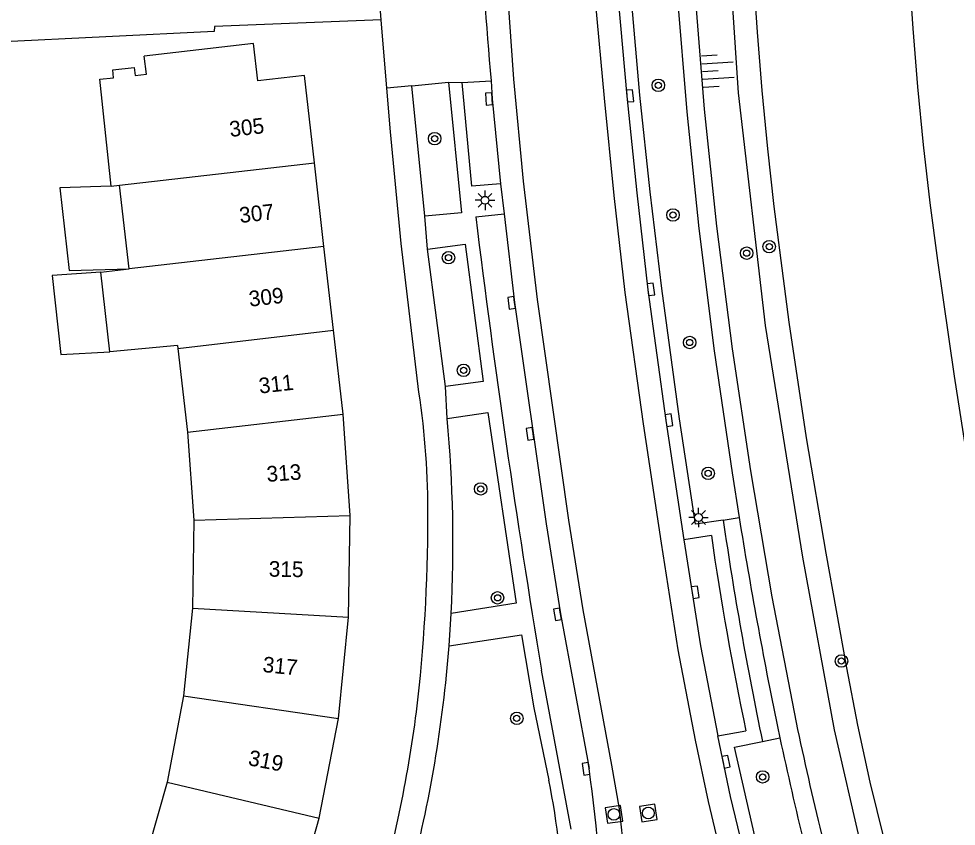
# Model space of a CAD drawing. Extents: x 124000 to 128010, y 398999 to 403000.
# Drawn here: x 127595.8 to 127655.9, y 399649.9 to 399701.7 of the extents above; entities that cross this region are included whole.
import ezdxf

# ---------------------------------------------------------------- set-up
doc = ezdxf.new("R2010")
doc.units = 0
for name, color, linetype in [('gg-afsc-erfafscheiding', 7, 'Continuous'), ('gg-anno-huisnummerreeks BGT', 7, 'Continuous'), ('gg-bbg-gedigitaliseerde bebouwing', 7, 'Continuous'), ('gg-bbg-hoofdgebouw', 7, 'Continuous'), ('gg-bbg-luifel en loopbrug', 7, 'Continuous'), ('gg-bbg-tussenscheiding', 7, 'Continuous'), ('gg-knt-verharding', 7, 'Continuous'), ('gg-knt-verharding nz', 7, 'Continuous'), ('gg-kntw-beschoeiing', 7, 'Continuous'), ('gt-grn-groengrens', 7, 'Continuous'), ('gt-grn-weggrens', 7, 'Continuous'), ('gt-symb-boom', 7, 'Continuous'), ('gt-symb-kolk', 7, 'Continuous'), ('gt-symb-lichtmast', 7, 'Continuous'), ('gt-symb-rioolschacht', 7, 'Continuous'), ('gt-symb-talud symbool', 7, 'Continuous')]:
    doc.layers.add(name, color=color, linetype=linetype)

# ---------------------------------------------------------------- blocks, each defined once
blk = doc.blocks.new('gt0-BOOM')
at = {"layer": 'gt-symb-boom'}
for radius in [0.4, 0.2]:
    blk.add_circle((0, 0), radius, dxfattribs=at)
blk = doc.blocks.new('gt0-KOLK')
at = {"layer": 'gt-symb-kolk'}
blk.add_lwpolyline([(0, 0), (0.375, 0), (0.375, 0.4), (-0.375, 0.4), (-0.375, 0), (0, 0)], dxfattribs=at)
blk = doc.blocks.new('gt0-TALUD_1')
at = {"layer": 'gt-symb-talud symbool'}
for p, q in [((-1, -1), (-1, 0)), ((-0.5, -2), (-0.5, 0)), ((0, -1), (0, 0)), ((0.5, -2), (0.5, 0)), ((1, -1), (1, 0))]:
    blk.add_line(p, q, dxfattribs=at)
blk = doc.blocks.new('gt0-RS')
at = {"layer": 'gt-symb-rioolschacht'}
blk.add_lwpolyline([(-0.5, -0.5), (0.5, -0.5), (0.5, 0.5), (-0.5, 0.5)], close=True, dxfattribs=at)
blk.add_circle((0, 0), 0.375, dxfattribs=at)
blk = doc.blocks.new('gt0-LMAST')
at = {"layer": 'gt-symb-lichtmast'}
for p, q in [((-0.005, 0.246), (-0.005, 0.621)), ((-0.182, 0.173), (-0.447, 0.438)), ((0.172, 0.173), (0.437, 0.438)), ((-0.255, -0.004), (-0.63, -0.004)), ((-0.182, -0.181), (-0.447, -0.446)), ((-0.005, -0.254), (-0.005, -0.629)), ((0.437, -0.446), (0.172, -0.181)), ((0.245, -0.004), (0.62, -0.004))]:
    blk.add_line(p, q, dxfattribs=at)
blk.add_circle((-0.005, -0.004), 0.25, dxfattribs=at)

msp = doc.modelspace()

# ---------------------------------------------------------------- linework, layer by layer
at = {"layer": 'gg-afsc-erfafscheiding'}
msp.add_line((127608.369, 399700.852), (127587.018, 399699.798), dxfattribs=at)
at = {"layer": 'gg-bbg-gedigitaliseerde bebouwing'}
for p, q in [((127601.775, 399690.937), (127602.309, 399690.999)), ((127602.923, 399685.636), (127602.309, 399690.999)), ((127601.095, 399685.427), (127602.923, 399685.636)), ((127601.679, 399680.334), (127601.095, 399685.427)), ((127606.016, 399680.733), (127601.679, 399680.334)), ((127606.016, 399680.733), (127606.037, 399680.546)), ((127606.037, 399680.546), (127606.65, 399675.171)), ((127606.65, 399675.171), (127607.062, 399669.538)), ((127607.062, 399669.538), (127606.979, 399663.894)), ((127606.979, 399663.894), (127606.398, 399658.283)), ((127606.398, 399658.283), (127605.345, 399652.734)), ((127605.345, 399652.734), (127603.817, 399647.301))]:
    msp.add_line(p, q, dxfattribs=at)
at = {"layer": 'gg-bbg-hoofdgebouw'}
for p, q in [((127615.4, 399687.081), (127614.787, 399692.436)), ((127616.016, 399681.706), (127615.4, 399687.081)), ((127616.631, 399676.33), (127616.016, 399681.706)), ((127617.083, 399669.836), (127616.631, 399676.33)), ((127616.98, 399663.312), (127617.083, 399669.836)), ((127616.33, 399656.819), (127616.98, 399663.312)), ((127615.095, 399650.422), (127616.33, 399656.819)), ((127613.297, 399644.163), (127615.095, 399650.422))]:
    msp.add_line(p, q, dxfattribs=at)
for points in [[(127611.165, 399697.693), (127610.892, 399700.078), (127603.888, 399699.276)], [(127601.775, 399690.937), (127601.045, 399697.808), (127601.919, 399697.896), (127601.871, 399698.391), (127603.244, 399698.551), (127603.297, 399698.043), (127604.023, 399698.119), (127603.888, 399699.276)], [(127614.787, 399692.436), (127614.146, 399698.035), (127611.165, 399697.693)]]:
    msp.add_lwpolyline(points, dxfattribs=at)
at = {"layer": 'gg-bbg-luifel en loopbrug'}
for points in [[(127601.775, 399690.937), (127598.478, 399690.825), (127599.078, 399685.531), (127602.923, 399685.636)], [(127601.095, 399685.427), (127597.982, 399685.214), (127598.545, 399680.157), (127601.679, 399680.334)]]:
    msp.add_lwpolyline(points, dxfattribs=at)
at = {"layer": 'gg-bbg-tussenscheiding'}
for p, q in [((127602.309, 399690.999), (127614.787, 399692.436)), ((127615.4, 399687.081), (127602.923, 399685.636)), ((127606.037, 399680.546), (127616.016, 399681.706)), ((127606.65, 399675.171), (127616.631, 399676.33)), ((127607.062, 399669.538), (127617.083, 399669.836)), ((127606.979, 399663.894), (127616.98, 399663.312)), ((127606.398, 399658.283), (127616.33, 399656.819)), ((127605.345, 399652.734), (127615.095, 399650.422))]:
    msp.add_line(p, q, dxfattribs=at)
at = {"layer": 'gg-knt-verharding'}
for p, q in [((127619.431, 399697.216), (127619.054, 399701.601)), ((127624.262, 399697.578), (127626.102, 399697.684)), ((127621.032, 399697.373), (127623.383, 399697.604)), ((127621.853, 399689.011), (127621.032, 399697.373)), ((127626.712, 399691.084), (127626.944, 399689.174)), ((127625.123, 399688.985), (127626.944, 399689.174)), ((127623.181, 399678.097), (127622.026, 399686.914)), ((127640.216, 399668.549), (127638.447, 399668.271)), ((127631.233, 399649.723), (127629.34, 399659.912)), ((127644.445, 399656.318), (127644.602, 399655.583)), ((127640.623, 399655.711), (127642.433, 399656.032))]:
    msp.add_line(p, q, dxfattribs=at)
for points in [[(127643.888, 399788.235), (127642.727, 399781.857), (127641.438, 399772.952), (127640.623, 399766.482), (127639.79, 399758.53), (127639.116, 399750.562), (127638.633, 399742.649), (127638.346, 399734.726), (127638.291, 399727.005), (127638.421, 399719.285), (127638.704, 399711.329), (127639.157, 399703.381), (127639.763, 399695.868), (127640.546, 399688.371), (127641.548, 399680.522), (127642.721, 399672.697), (127644.09, 399664.613), (127645.65, 399656.563)], [(127633.366, 399719.351), (127633.479, 399715.164), (127633.773, 399709.164), (127634.237, 399702.934), (127634.808, 399696.713), (127635.437, 399690.506), (127636.141, 399684.307), (127637.301, 399675.913), (127638.447, 399668.271)], [(127635.105, 399702.922), (127638.035, 399703.214), (127638.645, 399695.713), (127639.42, 399688.228), (127640.401, 399680.382), (127641.547, 399672.558), (127641.996, 399669.703)], [(127640.973, 399669.538), (127639.203, 399669.27), (127638.169, 399676.03), (127637.037, 399684.383), (127636.296, 399690.578), (127635.638, 399696.782), (127635.105, 399702.922)], [(127619.054, 399701.601), (127608.377, 399701.187), (127608.369, 399700.852)], [(127621.487, 399677.738), (127620.347, 399687.257), (127619.671, 399694.426), (127619.431, 399697.216)], [(127623.383, 399697.604), (127624.203, 399689.241), (127621.853, 399689.011)], [(127626.712, 399691.084), (127624.874, 399690.938), (127624.262, 399697.578)], [(127622.026, 399686.914), (127624.448, 399687.232), (127625.604, 399678.414), (127623.181, 399678.097)], [(127623.289, 399676.04), (127625.89, 399676.431), (127627.716, 399664.223), (127623.552, 399663.551)], [(127623.419, 399661.478), (127628.05, 399662.175), (127628.851, 399657.509), (127629.795, 399652.87)], [(127642.715, 399645.958), (127642.376, 399647.937), (127641.439, 399651.821), (127640.623, 399655.711)], [(127642.991, 399649.285), (127641.691, 399654.984), (127643.49, 399655.344)]]:
    msp.add_lwpolyline(points, dxfattribs=at)
for centre, radius, start, end in [((128023.757, 399731.765), 399.113, 181.78538, 184.89851), ((128294.038, 399771.168), 673.944, 187.004258, 189.501979), ((127570.654, 399670.094), 51.405, 359.55337, 8.55207), ((127537.453, 399667.985), 86.213, 357.05186, 5.36092), ((127517.862, 399669.579), 104.195, 353.19952, 0.0627), ((127872.316, 399703.241), 233.785, 188.2889, 191.82238), ((127965.59, 399721.993), 327.792, 189.17919, 191.5578), ((127826.962, 399695.17), 188.634, 188.1131, 191.97492), ((127537.53, 399668.252), 86.156, 345.40347, 355.49032), ((127535.046, 399668.509), 87.011, 343.87135, 352.55909), ((127885.239, 399706.785), 244.796, 191.83877, 195.27594), ((127883.091, 399706.89), 243.946, 192.14112, 195.44299), ((127587.962, 399644.045), 42.754, 0.50212, 11.91177)]:
    msp.add_arc(centre, radius, start, end, dxfattribs=at)
at = {"layer": 'gg-knt-verharding nz'}
for points in [[(127626.289, 399719.334), (127626.501, 399713.303), (127627.061, 399704.501), (127627.547, 399697.803), (127628.152, 399691.261), (127629.053, 399683.676), (127631.061, 399669.523), (127631.99, 399663.777), (127633.82, 399653.83), (127634.305, 399651.024), (127634.633, 399648.083), (127634.796, 399644.961), (127634.792, 399641.839), (127634.711, 399640.371)], [(127641.931, 399640.011), (127641.803, 399642), (127641.464, 399644.68), (127640.955, 399647.644), (127640.024, 399651.502), (127639.201, 399655.426), (127638.094, 399661.226), (127637.014, 399668.05), (127635.866, 399675.706), (127634.702, 399684.126), (127633.995, 399690.351), (127633.365, 399696.574), (127632.792, 399702.814), (127632.326, 399709.075), (127632.03, 399715.109), (127631.916, 399719.347)], [(127626.102, 399697.684), (127626.166, 399696.541), (127626.712, 399691.084)], [(127626.944, 399689.174), (127627.615, 399683.489), (127629.627, 399669.305), (127630.561, 399663.53), (127632.384, 399653.619)], [(127638.447, 399668.271), (127639.523, 399661.475), (127640.623, 399655.711)]]:
    msp.add_lwpolyline(points, dxfattribs=at)
msp.add_arc((127529.672, 399639.355), 103.698, 1.37214, 7.90637, dxfattribs=at)
at = {"layer": 'gg-kntw-beschoeiing'}
for points in [[(127656.954, 399671.375), (127655.783, 399678.766), (127654.716, 399686.173), (127654.236, 399689.883), (127653.814, 399693.601), (127653.45, 399697.32), (127653.142, 399701.045), (127652.641, 399708.503), (127652.26, 399715.965), (127652.127, 399719.699), (127652.048, 399723.434), (127652.038, 399730.914), (127652.22, 399738.391), (127652.596, 399746.373), (127650.76, 399748.73), (127650.875, 399750.712), (127651.296, 399755.688), (127651.797, 399760.656), (127652.678, 399768.093), (127653.171, 399771.805), (127653.714, 399775.51), (127654.946, 399782.883), (127656.338, 399790.228)], [(127642.558, 399712.04), (127642.705, 399708.292), (127642.903, 399704.546), (127643.153, 399700.803), (127643.456, 399697.064), (127643.813, 399693.344), (127644.227, 399689.63), (127645.182, 399682.217), (127646.296, 399674.807), (127647.548, 399667.42), (127648.87, 399660.061), (127649.584, 399656.392), (127650.379, 399652.739), (127651.256, 399649.102), (127652.214, 399645.485), (127654.235, 399638.281), (127656.345, 399631.11), (127658.554, 399623.97), (127660.733, 399617.316), (127663.768, 399615.67), (127664.443, 399615.917)]]:
    msp.add_lwpolyline(points, dxfattribs=at)
at = {"layer": 'gt-grn-groengrens'}
for p, q in [((127640.973, 399669.538), (127641.996, 399669.703)), ((127643.49, 399655.344), (127644.602, 399655.583))]:
    msp.add_line(p, q, dxfattribs=at)
msp.add_lwpolyline([(127666.158, 399614.947), (127663.648, 399614.029), (127659.481, 399616.288), (127652.799, 399637.847), (127649.801, 399648.738), (127648.115, 399656.088), (127646.07, 399667.164), (127643.695, 399682.016), (127641.961, 399696.934), (127641.207, 399708.206), (127641.009, 399713.243)], dxfattribs=at)
at = {"layer": 'gt-grn-weggrens'}
for p, q in [((127619.054, 399701.601), (127618.941, 399703.365)), ((127621.032, 399697.373), (127619.431, 399697.216)), ((127623.383, 399697.604), (127624.262, 399697.578)), ((127622.026, 399686.914), (127621.853, 399689.011)), ((127623.289, 399676.04), (127623.181, 399678.097)), ((127623.419, 399661.478), (127623.552, 399663.551))]:
    msp.add_line(p, q, dxfattribs=at)

# ---------------------------------------------------------------- block references
at = {"layer": 'gt-symb-boom'}
for p in [(127636.815, 399697.406), (127622.492, 399693.987), (127637.759, 399689.098), (127643.924, 399687.069), (127642.48, 399686.65), (127623.376, 399686.354), (127638.827, 399680.922), (127624.343, 399679.142), (127640.014, 399672.535), (127625.441, 399671.537), (127626.52, 399664.553), (127648.549, 399660.503), (127627.751, 399656.83), (127643.502, 399653.077)]:
    msp.add_blockref('gt0-BOOM', p, dxfattribs=at)
at = {"layer": 'gt-symb-kolk'}
for p, rotation in [((127634.808, 399696.713), -84.48902304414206), ((127626.166, 399696.541), 93.2116257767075), ((127636.141, 399684.307), -82.81812146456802), ((127627.615, 399683.489), 97.23872650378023), ((127637.301, 399675.913), -81.78079075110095), ((127628.795, 399675.096), 98.2758928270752), ((127638.988, 399664.88), -80.97080115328), ((127630.561, 399663.53), 99.61302586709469), ((127640.964, 399654.011), -78.28547478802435), ((127632.384, 399653.619), 97.75742578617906)]:
    msp.add_blockref('gt0-KOLK', p, dxfattribs=dict(at, rotation=rotation))
at = {"layer": 'gt-symb-lichtmast'}
msp.add_blockref('gt0-LMAST', (127625.724, 399690.043), dxfattribs=at)
at = {"layer": 'gt-symb-lichtmast', "rotation": 90}
msp.add_blockref('gt0-LMAST', (127639.388, 399669.713), dxfattribs=at)
at = {"layer": 'gt-symb-rioolschacht'}
for p, rotation in [((127633.975, 399650.672), 98.39757257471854), ((127636.18, 399650.76), -81.489065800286)]:
    msp.add_blockref('gt0-RS', p, dxfattribs=dict(at, rotation=rotation))
at = {"layer": 'gt-symb-talud symbool', "xscale": 1.0001799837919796, "yscale": 1.0001799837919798, "rotation": 93.78359025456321}
msp.add_blockref('gt0-TALUD_1', (127639.646, 399698.268), dxfattribs=at)

# ---------------------------------------------------------------- texts
at = {"layer": 'gg-anno-huisnummerreeks BGT'}
for s, rotation, p in [('305', 6.5, (127609.398, 399694.093)), ('307', 6.5, (127610.03, 399688.577)), ('309', 6.5, (127610.644, 399683.215)), ('311', 6.5, (127611.282, 399677.643)), ('313', 4, (127611.754, 399671.986)), ('315', 359.1, (127611.855, 399665.915)), ('317', 354.3, (127611.437, 399659.803)), ('319', 349, (127610.493, 399653.837))]:
    msp.add_text(s, height=1, rotation=rotation, dxfattribs=at).set_placement(p)

doc.saveas('drawing.dxf')
